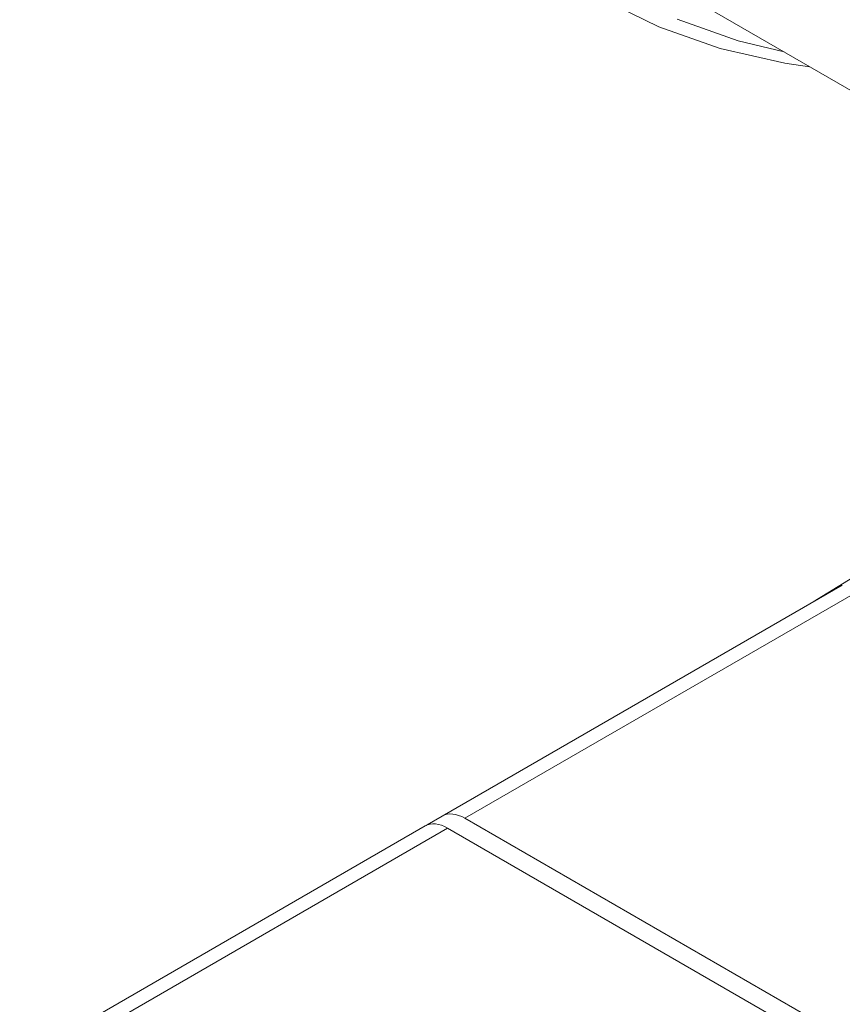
# Model space of a CAD drawing. Header units: millimetres. Extents: x 0 to 1118, y 0 to 864.
# Tile 268 of 512: x 457 to 466, y 213 to 224. Entities that reach past the tile are written whole.
import ezdxf

# ---------------------------------------------------------------- set-up
doc = ezdxf.new("R2010")
doc.units = ezdxf.units.MM

msp = doc.modelspace()

# ---------------------------------------------------------------- linework, layer by layer
at = {"color": 7, "linetype": 'Continuous', "lineweight": 15}
for p, q in [((463.6129, 224.8481), (470.3286, 220.9713)), ((461.4731, 215.3985), (465.9202, 217.9657)), ((461.3057, 215.3018), (461.4731, 215.3985)), ((461.7249, 215.3748), (466.3515, 212.7039)), ((456.7765, 212.6871), (461.2847, 215.2897)), ((461.2847, 215.2897), (461.2952, 215.2957)), ((461.2952, 215.2957), (461.3057, 215.3018)), ((461.3057, 215.3018), (461.3077, 215.3007)), ((465.749, 212.8299), (461.5328, 215.2639))]:
    msp.add_line(p, q, dxfattribs=at)
at = {"color": 9, "linetype": 'Continuous', "lineweight": 0}
for p, q in [((466.1702, 217.941), (461.7249, 215.3748)), ((461.5328, 215.2639), (457.0282, 212.6634)), ((461.2952, 215.2957), (461.2957, 215.2955))]:
    msp.add_line(p, q, dxfattribs=at)
at = {"color": 7, "linetype": 'Continuous', "lineweight": 15, "flags": 128}
for points in [[(465.5572, 223.7257), (465.2824, 223.7652), (464.562, 223.9269), (463.8791, 224.1681), (463.2372, 224.4877)], [(465.2724, 223.8902), (464.7619, 224.0135), (464.086, 224.2523)], [(473.6077, 223.6122), (471.4316, 221.7898), (468.7242, 219.7807), (467.1982, 218.762), (465.5969, 217.779), (465.5969, 217.779), (465.5969, 217.779)]]:
    msp.add_lwpolyline(points, dxfattribs=at)
at = {"color": 7, "linetype": 'Continuous', "lineweight": 15}
for centre, major_axis, ratio, start_param, end_param in [((461.7188, 214.9629), (-0.2433, 0.4369), 0.587367, 5.5069065, 6.2923047), ((461.539, 214.8592), (-0.2564, 0.4293), 0.56722, 5.4894397, 6.2748379)]:
    msp.add_ellipse(centre, major_axis=major_axis, ratio=ratio, start_param=start_param, end_param=end_param, dxfattribs=at)

doc.saveas('drawing.dxf')
